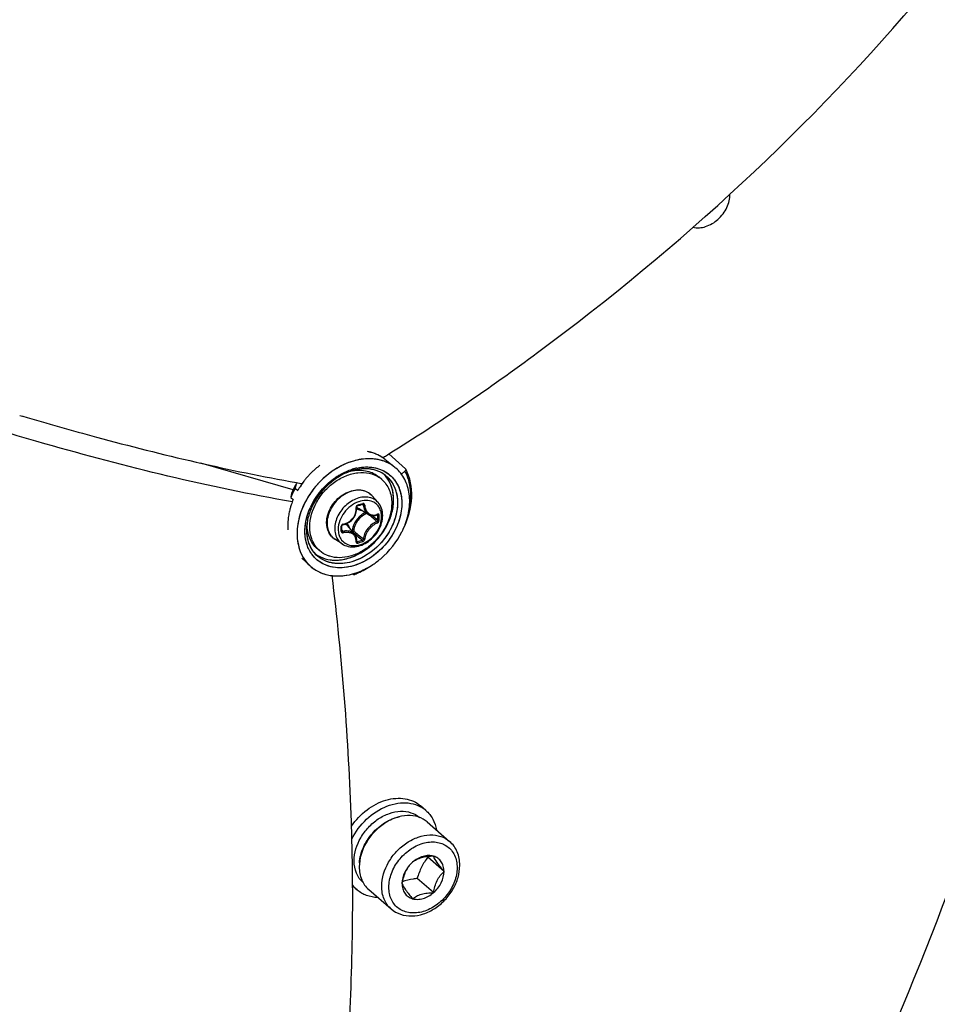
# Model space of a CAD drawing. Header units: millimetres. Extents: x 0 to 420, y 0 to 297.
# Tile 480 of 502: x 383 to 392, y 200 to 209. Entities that reach past the tile are written whole.
import ezdxf

# ---------------------------------------------------------------- set-up
doc = ezdxf.new("R2010")
doc.units = ezdxf.units.MM
doc.header["$LTSCALE"] = 23.1
doc.layers.get('0').update_dxf_attribs({"linetype": 'CONTINUOUS'})
doc.layers.add('02___PRT_ALL_AXES', color=7, linetype='CONTINUOUS')

msp = doc.modelspace()

# ---------------------------------------------------------------- linework, layer by layer
at = {"color": 7, "linetype": 'CONTINUOUS'}
for p, q in [((383.1256, 205.4038), (383.1536, 205.3956)), ((383.1256, 205.4038), (383.1538, 205.3955)), ((386.6243, 205.0287), (386.6361, 205.0362)), ((386.6243, 205.0287), (386.6361, 205.0362)), ((386.7943, 204.8955), (386.6361, 205.0362)), ((385.7259, 204.6958), (384.848, 204.9492)), ((386.5779, 204.9999), (386.5858, 205.0048)), ((386.578, 204.9998), (386.5859, 205.0047)), ((386.5977, 204.9857), (386.693, 204.9096)), ((386.2876, 204.8905), (386.2883, 204.8907)), ((386.7553, 204.8445), (386.7892, 204.8739)), ((385.7568, 204.7544), (385.7559, 204.7524)), ((385.8109, 204.7538), (385.8117, 204.7548)), ((385.8113, 204.7536), (385.812, 204.7546)), ((386.1498, 204.8261), (386.1508, 204.8267)), ((386.1503, 204.8249), (386.1512, 204.8255)), ((386.5683, 204.795), (386.5433, 204.8167)), ((385.7127, 204.6649), (385.713, 204.6659)), ((385.7127, 204.6649), (385.713, 204.6658)), ((385.7127, 204.6649), (385.713, 204.6658)), ((385.7458, 204.7101), (385.7694, 204.6891)), ((385.7559, 204.7524), (385.7526, 204.7385)), ((385.7694, 204.6891), (385.7699, 204.6901)), ((385.7694, 204.6891), (385.77, 204.6901)), ((385.7025, 204.6226), (385.7261, 204.6016)), ((386.5332, 204.5751), (386.4778, 204.6376)), ((386.3229, 204.4695), (386.3265, 204.4821)), ((386.3265, 204.4821), (386.3289, 204.4949)), ((386.3289, 204.4949), (386.3301, 204.5078)), ((386.3293, 204.5326), (386.3296, 204.5341)), ((386.3293, 204.5312), (386.3293, 204.5326)), ((386.3301, 204.5207), (386.3293, 204.5312)), ((386.3296, 204.5341), (386.33, 204.5357)), ((386.33, 204.5357), (386.3307, 204.5372)), ((386.3301, 204.5078), (386.3301, 204.5207)), ((386.3307, 204.5372), (386.3315, 204.5387)), ((386.3315, 204.5387), (386.3325, 204.54)), ((386.3325, 204.54), (386.3337, 204.5412)), ((386.3337, 204.5412), (386.3349, 204.5422)), ((386.3349, 204.5422), (386.3362, 204.543)), ((386.3362, 204.543), (386.3375, 204.5436)), ((386.3375, 204.5436), (386.3381, 204.5438)), ((386.3381, 204.5438), (386.3529, 204.5479)), ((386.4392, 204.4613), (386.3464, 204.5188)), ((386.3529, 204.5479), (386.3618, 204.5504)), ((386.3618, 204.5504), (386.3706, 204.553)), ((386.3706, 204.553), (386.3854, 204.5574)), ((386.3823, 204.5565), (386.3934, 204.5505)), ((386.3854, 204.5574), (386.386, 204.5576)), ((386.386, 204.5576), (386.3871, 204.5577)), ((386.3871, 204.5577), (386.388, 204.5576)), ((386.388, 204.5576), (386.3888, 204.5574)), ((386.3888, 204.5574), (386.3891, 204.5573)), ((386.2353, 204.3743), (386.2473, 204.38)), ((386.2473, 204.38), (386.2588, 204.3868)), ((386.2588, 204.3868), (386.2697, 204.3945)), ((386.2697, 204.3945), (386.2799, 204.4032)), ((386.2799, 204.4032), (386.2894, 204.4126)), ((386.2894, 204.4126), (386.298, 204.4229)), ((386.298, 204.4229), (386.3058, 204.4338)), ((386.3058, 204.4338), (386.3125, 204.4452)), ((386.3125, 204.4452), (386.3183, 204.4572)), ((386.3183, 204.4572), (386.3229, 204.4695)), ((386.4391, 204.4613), (386.4429, 204.4591)), ((386.4429, 204.4591), (386.4513, 204.4551)), ((386.4513, 204.4551), (386.4601, 204.452)), ((386.4601, 204.452), (386.4693, 204.45)), ((386.4693, 204.45), (386.4789, 204.4489)), ((386.4789, 204.4489), (386.4886, 204.4489)), ((386.4795, 204.4489), (386.4819, 204.4469)), ((386.4886, 204.4489), (386.4985, 204.45)), ((386.4985, 204.45), (386.5085, 204.4521)), ((386.5085, 204.4521), (386.5185, 204.4552)), ((386.5185, 204.4552), (386.526, 204.4582)), ((386.5231, 204.457), (386.5301, 204.4533)), ((386.5269, 204.4589), (386.526, 204.4582)), ((386.526, 204.4582), (386.5273, 204.4586)), ((386.5273, 204.4586), (386.5278, 204.4587)), ((386.1898, 204.3537), (386.19, 204.355)), ((386.1898, 204.3529), (386.1898, 204.3537)), ((386.1899, 204.3342), (386.1898, 204.3529)), ((386.1898, 204.3056), (386.1899, 204.3291)), ((386.1898, 204.3125), (386.1991, 204.3001)), ((386.1898, 204.3052), (386.1898, 204.3056)), ((386.1899, 204.3044), (386.1898, 204.3052)), ((386.1899, 204.3291), (386.1899, 204.3342)), ((386.1901, 204.3037), (386.1899, 204.3044)), ((386.19, 204.355), (386.1905, 204.3564)), ((386.1904, 204.3032), (386.1901, 204.3037)), ((386.1905, 204.3564), (386.1912, 204.3578)), ((386.1912, 204.3578), (386.1921, 204.3591)), ((386.1921, 204.3591), (386.1932, 204.3604)), ((386.1932, 204.3604), (386.1945, 204.3615)), ((386.1945, 204.3615), (386.1958, 204.3624)), ((386.1958, 204.3624), (386.1972, 204.3632)), ((386.1972, 204.3632), (386.1987, 204.3638)), ((386.1987, 204.3638), (386.2001, 204.3642)), ((386.2001, 204.3642), (386.2006, 204.3643)), ((386.2006, 204.3643), (386.2102, 204.3661)), ((386.2102, 204.3661), (386.2229, 204.3697)), ((386.2229, 204.3697), (386.2353, 204.3743)), ((386.3114, 204.2725), (386.2414, 204.3558)), ((386.2884, 204.3052), (386.2848, 204.3042)), ((386.298, 204.2884), (386.3314, 204.2601)), ((386.1918, 204.1808), (386.122, 204.2267)), ((386.3161, 204.2662), (386.3114, 204.2724)), ((386.3209, 204.2583), (386.3161, 204.2662)), ((386.3247, 204.2499), (386.3209, 204.2583)), ((386.3275, 204.2411), (386.3247, 204.2499)), ((386.3294, 204.2318), (386.3275, 204.2411)), ((386.3292, 204.2042), (386.3301, 204.2034)), ((386.3292, 204.2042), (386.3293, 204.2042)), ((386.3293, 204.2051), (386.33, 204.2123)), ((386.3293, 204.2045), (386.3293, 204.2051)), ((386.3293, 204.2042), (386.3293, 204.2045)), ((386.3293, 204.2042), (386.3293, 204.2041)), ((386.3293, 204.2041), (386.3293, 204.2042)), ((386.3302, 204.2222), (386.3294, 204.2318)), ((386.3299, 204.2113), (386.3359, 204.2031)), ((386.3299, 204.2113), (386.3327, 204.2076)), ((386.33, 204.2123), (386.3302, 204.2222)), ((386.3301, 204.2034), (386.331, 204.2029)), ((385.9791, 204.1147), (385.9541, 204.1363)), ((385.8086, 204.0452), (385.8835, 203.9749)), ((386.4696, 203.9749), (386.4724, 203.9767)), ((386.4696, 203.9749), (386.4724, 203.9767)), ((386.29, 203.8954), (386.2966, 203.8898)), ((386.2987, 203.8979), (386.2998, 203.8981)), ((386.2987, 203.8976), (386.2998, 203.8979)), ((386.3037, 203.8889), (386.3024, 203.8881)), ((386.9882, 201.6454), (386.9382, 201.6887)), ((387.0008, 201.5353), (387.2141, 201.3506)), ((387.1609, 201.0654), (387.0059, 201.1996)), ((386.3335, 200.8895), (386.2911, 200.9263)), ((387.0609, 200.8633), (386.9059, 200.9976)), ((386.4444, 200.8927), (386.6576, 200.708))]:
    msp.add_line(p, q, dxfattribs=at)
for centre, radius, start, end in [((386.3613, 204.6652), 0.4005, 73.65404, 79.71494), ((386.3674, 204.6862), 0.3786, 67.36395, 73.6521), ((386.3741, 204.7024), 0.3611, 60.85317, 67.34836), ((386.3793, 204.7119), 0.3503, 54.2142, 60.84189), ((386.3816, 204.7153), 0.3461, 51.36713, 54.19768), ((374.5885, 224.2109), 22.6454, 301.99143, 302.10594), ((386.4734, 204.2821), 0.8132, 134.84869, 136.35979), ((386.471, 204.2846), 0.8098, 132.32515, 134.84893), ((386.4677, 204.2882), 0.8048, 131.05872, 132.32466), ((386.4581, 204.2994), 0.7901, 127.21991, 131.06862), ((386.4321, 204.3928), 0.505, 106.8867, 109.02169), ((386.4317, 204.3954), 0.5023, 107.31939, 109.07261), ((386.4271, 204.4101), 0.4869, 106.11326, 107.31667), ((386.3632, 204.4743), 0.4083, 100.97518, 101.44664), ((386.429, 204.4028), 0.4945, 106.06173, 106.88218), ((386.3623, 204.4788), 0.4037, 99.98721, 100.97616), ((386.4424, 204.3962), 0.518, 106.11336, 107.38578), ((386.4414, 204.3989), 0.5151, 103.41042, 107.28797), ((386.425, 204.4173), 0.4795, 105.11339, 106.11153), ((386.4273, 204.4091), 0.488, 105.11803, 106.06203), ((386.4378, 204.4123), 0.5012, 102.31871, 106.12349), ((386.4222, 204.4278), 0.4686, 102.17524, 105.12114), ((386.4255, 204.4154), 0.4814, 104.29817, 105.11776), ((386.4228, 204.4263), 0.4702, 102.20598, 104.30323), ((386.4369, 204.417), 0.4964, 102.35584, 103.39317), ((386.417, 204.4527), 0.4432, 97.00366, 102.19859), ((386.417, 204.4543), 0.4416, 97.02561, 102.2393), ((386.4132, 204.4825), 0.4132, 93.55162, 96.98518), ((386.4128, 204.4872), 0.4084, 93.52504, 96.99907), ((386.4113, 204.5129), 0.3827, 87.98349, 93.5437), ((386.4115, 204.5136), 0.382, 88.00307, 93.57524), ((386.4121, 204.5377), 0.3579, 84.14986, 87.9618), ((386.4122, 204.5391), 0.3565, 84.14774, 87.97472), ((386.4146, 204.5616), 0.3339, 77.96087, 84.16946), ((386.4187, 204.5817), 0.3133, 73.92367, 77.9326), ((386.4191, 204.5831), 0.3119, 73.90672, 77.93425), ((386.423, 204.5966), 0.2979, 66.58429, 73.91867), ((386.4233, 204.5974), 0.297, 66.57997, 73.9364), ((386.4274, 204.607), 0.2865, 62.93987, 66.55519), ((386.4276, 204.6075), 0.286, 62.92836, 66.54971), ((386.433, 204.6178), 0.2744, 51.44966, 62.96675), ((386.4332, 204.618), 0.2742, 51.45353, 62.98167), ((386.4761, 204.638), 0.3475, 49.43387, 51.39061), ((386.4761, 204.6381), 0.3474, 49.4293, 51.38417), ((386.7887, 204.8892), 0.00851, 28.56373, 48.41065), ((386.2902, 204.4351), 0.6217, 149.09967, 155.20959), ((388.5606, 220.6069), 16.0889, 259.97047, 260.16445), ((386.47, 204.2842), 0.8092, 144.52481, 146.16403), ((386.4723, 204.2825), 0.8121, 144.0632, 144.43583), ((386.4722, 204.2826), 0.812, 144.06334, 144.43584), ((386.4731, 204.2819), 0.8131, 142.38471, 144.06306), ((386.473, 204.282), 0.813, 142.38463, 144.06321), ((386.475, 204.2804), 0.8156, 140.22943, 142.38374), ((386.4768, 204.2789), 0.8179, 138.61797, 140.23014), ((386.4762, 204.2795), 0.817, 136.35992, 138.61857), ((386.4975, 204.2746), 0.652, 122.83807, 124.53993), ((386.4978, 204.2737), 0.6529, 122.20852, 124.48306), ((386.4019, 204.6028), 0.2542, 49.1138, 56.51182), ((386.3913, 204.6413), 0.2821, 45.66352, 46.1242), ((386.3905, 204.6405), 0.2832, 42.60205, 45.79799), ((386.3896, 204.6397), 0.2844, 41.99977, 42.60766), ((386.3897, 204.6397), 0.2844, 41.99938, 42.60345), ((396.9151, 201.951), 11.5265, 166.38196, 166.59805), ((386.2631, 204.4459), 0.5924, 156.12264, 158.20873), ((386.2655, 204.4464), 0.5945, 157.76332, 158.33907), ((386.2716, 204.4439), 0.6011, 155.71507, 157.76076), ((386.4066, 204.3285), 0.7631, 151.48132, 154.90182), ((386.2725, 204.4418), 0.6027, 155.07809, 156.1259), ((386.2768, 204.4416), 0.6068, 155.23242, 155.71755), ((386.2905, 204.4331), 0.6227, 149.15134, 155.05196), ((386.4176, 204.3226), 0.7756, 151.23878, 151.48994), ((386.4173, 204.3228), 0.7752, 151.35823, 151.48997), ((386.4211, 204.3207), 0.7795, 150.03054, 151.35717), ((386.4214, 204.3205), 0.7799, 150.03073, 151.23795), ((398.3527, 201.7046), 12.9603, 166.462, 166.59096), ((386.4535, 204.2947), 0.7897, 147.89268, 149.9534), ((386.4533, 204.2948), 0.7895, 147.89266, 149.95336), ((386.464, 204.2882), 0.802, 146.16334, 147.89429), ((386.4639, 204.2882), 0.8019, 146.16314, 147.89427), ((386.5222, 204.2387), 0.6952, 138.04167, 152.84659), ((386.5705, 204.1978), 0.8235, 138.07399, 138.89063), ((386.57, 204.1983), 0.8228, 137.53713, 138.16579), ((386.3866, 204.3379), 0.741, 154.90576, 157.4038), ((386.386, 204.3268), 0.7149, 157.38804, 161.50705), ((386.4816, 204.2661), 0.6358, 151.56353, 153.7075), ((386.4761, 204.2687), 0.6297, 151.52987, 153.67188), ((386.4288, 204.3519), 0.2433, 109.07117, 109.22931), ((386.3626, 204.5355), 0.1539, 50.53518, 52.38989), ((386.3627, 204.5357), 0.1537, 47.20358, 50.53486), ((386.3622, 204.5352), 0.1545, 41.53019, 47.1948), ((386.3016, 204.3504), 0.6271, 167.85265, 170.23304), ((386.321, 204.3462), 0.647, 165.78204, 167.85443), ((386.3435, 204.3404), 0.6702, 163.13116, 165.77749), ((386.3637, 204.3344), 0.6914, 161.51909, 163.13714), ((386.4827, 204.2598), 0.6504, 155.06091, 155.97877), ((386.4782, 204.2621), 0.6454, 154.36201, 155.97138), ((386.4877, 204.2575), 0.6559, 154.23778, 155.06108), ((386.4813, 204.2606), 0.6488, 153.67762, 154.36295), ((386.4913, 204.2558), 0.6599, 153.69011, 154.23809), ((386.4937, 204.2546), 0.6626, 153.25566, 153.69019), ((386.4842, 204.2592), 0.652, 153.18809, 153.67746), ((386.4954, 204.2537), 0.6645, 152.96083, 153.25573), ((386.4875, 204.2575), 0.6558, 152.91998, 153.18831), ((386.4658, 204.2738), 0.6183, 153.6767, 155.3413), ((386.473, 204.2704), 0.6262, 153.70832, 155.32848), ((386.3937, 204.5951), 0.0898, 224.14979, 225.13489), ((386.3939, 204.5954), 0.0901, 225.16768, 238.19258), ((385.808, 206.4833), 2.0045, 285.39308, 286.80749), ((386.4948, 204.2935), 0.202, 114.0645, 126.40526), ((386.2176, 204.3595), 0.5425, 177.87153, 179.77367), ((386.2368, 204.3588), 0.5618, 174.88937, 177.86568), ((386.2582, 204.3569), 0.5833, 172.67115, 174.89249), ((386.2798, 204.3541), 0.605, 170.23256, 172.66989), ((386.34, 204.3096), 0.4871, 171.31014, 173.56812), ((386.3484, 204.3083), 0.4956, 170.96627, 172.5115), ((386.2566, 204.3639), 0.3976, 177.21143, 179.98884), ((386.2672, 204.3635), 0.4083, 176.81075, 177.22195), ((386.5086, 204.2756), 0.2113, 135.09832, 148.10442), ((378.3422, 194.8872), 12.5417, 49.56104, 49.72441), ((379.0773, 195.7486), 11.4092, 49.26308, 49.56466), ((378.4988, 194.9506), 12.4061, 49.65654, 49.94798), ((386.4844, 204.5616), 0.1071, 290.31697, 292.26307), ((386.4832, 204.5646), 0.1103, 292.2624, 294.07545), ((385.0648, 204.4296), 1.4654, 0.00233, 0.92882), ((385.1135, 204.4296), 1.4168, 359.05537, 0.00295), ((385.0666, 204.4287), 1.4783, 0.0024, 0.92888), ((385.1157, 204.4287), 1.4292, 359.05547, 0.00301), ((386.1884, 204.3594), 0.5134, 179.74319, 184.87954), ((386.3384, 204.3096), 0.4855, 172.51311, 173.57059), ((384.0425, 204.3243), 2.1407, 0.00233, 0.64253), ((384.1225, 204.3243), 2.0607, 359.34524, 0.00194), ((386.1871, 204.3056), 0.00271, 351.60329, 359.32144), ((386.2059, 204.3485), 0.0216, 99.06376, 106.76369), ((386.1723, 204.2978), 0.0902, 40.02572, 53.88647), ((386.1571, 204.2975), 0.1114, 16.50857, 23.3442), ((393.9542, 213.3894), 11.8794, 229.89404, 230.16205), ((386.0735, 204.6403), 0.7688, 333.03735, 333.33657), ((386.0752, 204.6395), 0.767, 333.33655, 333.68263), ((386.0766, 204.6388), 0.7653, 333.33401, 333.67764), ((386.0826, 204.6358), 0.7587, 333.67556, 335.61099), ((386.0811, 204.6365), 0.7604, 333.68047, 335.47386), ((386.0903, 204.6323), 0.7502, 335.47519, 336.5901), ((386.0908, 204.6321), 0.7497, 335.61261, 336.5918), ((393.4443, 212.6817), 11.0235, 229.81565, 230.16603), ((385.9611, 205.5902), 1.4368, 285.12112, 287.07727), ((385.9618, 205.5883), 1.4495, 285.13021, 287.08635), ((393.0058, 212.2522), 10.3986, 230.16047, 230.51372), ((386.1456, 204.3069), 0.2543, 221.70798, 229.09647), ((386.1066, 204.3126), 0.2831, 232.71269, 236.28952), ((386.108, 204.3148), 0.2857, 236.28886, 238.55735), ((386.108, 204.3148), 0.2856, 236.28857, 238.56261), ((386.1357, 204.4616), 0.5872, 282.31726, 286.1187), ((386.1358, 204.4612), 0.5867, 282.3149, 286.12638), ((386.1314, 204.4771), 0.6032, 286.11084, 286.476), ((386.131, 204.4787), 0.6048, 286.21005, 286.47318), ((386.1303, 204.4809), 0.6072, 286.47321, 286.78892), ((389.7632, 203.3223), 3.4798, 217.46975, 217.58992), ((386.5204, 201.1049), 0.2852, 216.42838, 229.05218)]:
    msp.add_arc(centre, radius, start, end, dxfattribs=at)
for points, knots in [([(378.9757, 181.8709), (381.3571, 184.074), (385.6919, 188.9116), (389.8774, 195.8119), (392.3241, 201.6351), (394.0782, 207.3942), (394.6905, 211.8509), (394.7189, 214.7681)], [0, 0, 0, 0, 0.260218, 0.517594, 0.643305, 0.766, 1, 1, 1, 1]), ([(376.3864, 178.6276), (378.9724, 180.6185), (382.5671, 184.0162), (386.6173, 189.1506), (389.2512, 193.2623), (391.4281, 197.557), (393.6377, 203.3356), (394.5758, 207.869), (394.804, 210.8639)], [0, 0, 0, 0, 0.256713, 0.385748, 0.513858, 0.640132, 0.763745, 1, 1, 1, 1]), ([(395.384, 210.3616), (395.1558, 207.3667), (394.2177, 202.8333), (392.0081, 197.0548), (389.8312, 192.76), (387.1973, 188.6483), (383.1471, 183.5139), (379.5524, 180.1162), (376.9664, 178.1253)], [0, 0, 0, 0, 0.236255, 0.359868, 0.486142, 0.614252, 0.743287, 1, 1, 1, 1]), ([(386.6361, 205.0362), (387.1195, 205.3399), (388.9804, 206.6095), (390.6553, 208.1569), (391.7391, 209.4422)], [0, 0, 0, 0, 0.253488, 1, 1, 1, 1]), ([(385.7185, 204.5807), (384.9245, 204.7187), (383.1972, 205.1458), (381.5117, 205.7068), (380.6011, 206.0393)], [0, 0, 0, 0, 0.45396, 1, 1, 1, 1]), ([(383.1538, 205.3955), (383.3872, 205.3265), (384.2469, 205.0829), (385.1182, 204.8771), (385.7586, 204.7639)], [0, 0, 0, 0, 0.272308, 1, 1, 1, 1]), ([(386.5977, 204.9857), (386.5861, 204.995), (386.5364, 205.0298), (386.4777, 205.0511), (386.4328, 205.0592)], [0, 0, 0, 0, 0.245968, 1, 1, 1, 1]), ([(386.5909, 204.9665), (386.5419, 204.9842), (386.4309, 204.9999), (386.2611, 204.9655), (386.0966, 204.8805), (386.0009, 204.796), (385.9578, 204.748)], [0, 0, 0, 0, 0.221447, 0.463667, 0.725746, 1, 1, 1, 1]), ([(386.2986, 204.9688), (386.2677, 204.9599), (386.1422, 204.9126), (386.0317, 204.8288), (385.963, 204.7538)], [0, 0, 0, 0, 0.239966, 1, 1, 1, 1]), ([(386.5915, 204.9663), (386.5469, 204.9825), (386.4471, 204.9987), (386.348, 204.9831), (386.2986, 204.9688)], [0, 0, 0, 0, 0.479541, 1, 1, 1, 1]), ([(385.884, 204.3424), (385.884, 204.4229), (385.9224, 204.5479), (386.02, 204.6845), (386.1158, 204.7716), (386.2248, 204.8329), (386.3386, 204.8635), (386.4484, 204.86), (386.5143, 204.8333), (386.5421, 204.8148)], [0, 0, 0, 0, 0.254142, 0.391, 0.527564, 0.659013, 0.781772, 0.894694, 1, 1, 1, 1]), ([(386.2675, 204.8702), (386.2323, 204.8581), (386.0918, 204.7919), (385.9784, 204.672), (385.9225, 204.5689)], [0, 0, 0, 0, 0.241241, 1, 1, 1, 1]), ([(386.2675, 204.8702), (386.2323, 204.858), (386.0917, 204.7919), (385.9783, 204.672), (385.9225, 204.5689)], [0, 0, 0, 0, 0.241356, 1, 1, 1, 1]), ([(386.1439, 204.8224), (386.1554, 204.8297), (386.2009, 204.8571), (386.2499, 204.8787), (386.2876, 204.8905)], [0, 0, 0, 0, 0.256625, 1, 1, 1, 1]), ([(386.2923, 204.8764), (386.3376, 204.8843), (386.4076, 204.8844), (386.4916, 204.8543), (386.5274, 204.8304), (386.5433, 204.8167)], [0, 0, 0, 0, 0.519582, 0.762838, 1, 1, 1, 1]), ([(386.4367, 204.9125), (386.486, 204.9112), (386.5836, 204.8904), (386.7003, 204.7951), (386.7612, 204.6531), (386.7622, 204.4881), (386.7073, 204.3192), (386.5735, 204.1172), (386.4138, 204.0059), (386.2988, 203.9726)], [0, 0, 0, 0, 0.11213, 0.218838, 0.329891, 0.452186, 0.586314, 0.727642, 1, 1, 1, 1]), ([(386.3307, 204.9019), (386.3395, 204.9038), (386.3738, 204.9104), (386.4089, 204.9131), (386.4349, 204.9125)], [0, 0, 0, 0, 0.256535, 1, 1, 1, 1]), ([(386.3309, 204.902), (386.3398, 204.9039), (386.3746, 204.9105), (386.4103, 204.9131), (386.4367, 204.9125)], [0, 0, 0, 0, 0.256278, 1, 1, 1, 1]), ([(386.4349, 204.9125), (386.4519, 204.9121), (386.5166, 204.9068), (386.5802, 204.8831), (386.6198, 204.8561)], [0, 0, 0, 0, 0.261575, 1, 1, 1, 1]), ([(386.6198, 204.8561), (386.656, 204.8313), (386.7197, 204.7625), (386.7643, 204.6247), (386.7576, 204.4696), (386.7221, 204.3678), (386.6976, 204.3181)], [0, 0, 0, 0, 0.223214, 0.459267, 0.718396, 1, 1, 1, 1]), ([(386.7788, 204.3343), (386.8013, 204.3864), (386.8336, 204.4923), (386.8384, 204.6522), (386.7964, 204.7958), (386.7368, 204.8723), (386.7021, 204.902)], [0, 0, 0, 0, 0.279045, 0.537595, 0.775402, 1, 1, 1, 1]), ([(386.7788, 204.3343), (386.8013, 204.3864), (386.8336, 204.4923), (386.8384, 204.6523), (386.7964, 204.7958), (386.7368, 204.8723), (386.7021, 204.902)], [0, 0, 0, 0, 0.279052, 0.537726, 0.775552, 1, 1, 1, 1]), ([(386.7732, 204.3226), (386.8194, 204.4157), (386.8771, 204.6089), (386.84, 204.8125), (386.7962, 204.8932)], [0, 0, 0, 0, 0.530723, 1, 1, 1, 1]), ([(386.7962, 204.8932), (386.7985, 204.8889), (386.7957, 204.8802), (386.7908, 204.8753), (386.7892, 204.8739)], [0, 0, 0, 0, 0.696412, 1, 1, 1, 1]), ([(386.8252, 204.4857), (386.8416, 204.553), (386.855, 204.6871), (386.819, 204.8186), (386.7892, 204.8739)], [0, 0, 0, 0, 0.524669, 1, 1, 1, 1]), ([(386.2488, 204.0435), (386.3319, 204.0675), (386.4892, 204.1613), (386.6232, 204.3428), (386.6774, 204.5086), (386.6863, 204.6299), (386.6626, 204.7411), (386.6243, 204.8041), (386.601, 204.83)], [0, 0, 0, 0, 0.260989, 0.532289, 0.661973, 0.783062, 0.894976, 1, 1, 1, 1]), ([(386.604, 204.8324), (386.6324, 204.8097), (386.6819, 204.7509), (386.7197, 204.6387), (386.7207, 204.5123), (386.6738, 204.3354), (386.5382, 204.1386), (386.3724, 204.0367), (386.2841, 204.0113)], [0, 0, 0, 0, 0.104524, 0.214592, 0.333967, 0.462949, 0.735941, 1, 1, 1, 1]), ([(386.5683, 204.795), (386.5835, 204.7819), (386.6111, 204.7514), (386.6521, 204.6769), (386.6634, 204.6111), (386.6634, 204.5674)], [0, 0, 0, 0, 0.238021, 0.481682, 1, 1, 1, 1]), ([(386.6237, 204.3683), (386.6438, 204.4089), (386.6742, 204.4919), (386.6873, 204.6192), (386.6649, 204.7365), (386.6253, 204.8029), (386.601, 204.83)], [0, 0, 0, 0, 0.278014, 0.537515, 0.77657, 1, 1, 1, 1]), ([(386.604, 204.8324), (386.6351, 204.8075), (386.6886, 204.7414), (386.724, 204.6149), (386.7153, 204.4743), (386.6827, 204.3822), (386.6605, 204.3373)], [0, 0, 0, 0, 0.222971, 0.459982, 0.719377, 1, 1, 1, 1]), ([(385.957, 204.7471), (385.9111, 204.6958), (385.8334, 204.5838), (385.7661, 204.398), (385.7562, 204.2138), (385.7929, 204.1002), (385.821, 204.0529)], [0, 0, 0, 0, 0.275019, 0.538051, 0.78006, 1, 1, 1, 1]), ([(385.9501, 204.7392), (385.9386, 204.7261), (385.8948, 204.6725), (385.8577, 204.6134), (385.8348, 204.567)], [0, 0, 0, 0, 0.252116, 1, 1, 1, 1]), ([(386.4565, 204.6575), (386.4402, 204.67), (386.4008, 204.6891), (386.3334, 204.6945), (386.2627, 204.6781), (386.1945, 204.6419), (386.1342, 204.589), (386.0725, 204.5049), (386.048, 204.4272), (386.048, 204.3772)], [0, 0, 0, 0, 0.104897, 0.216899, 0.338904, 0.47012, 0.607003, 0.744549, 1, 1, 1, 1]), ([(386.0527, 204.4477), (386.0653, 204.4974), (386.1165, 204.591), (386.2017, 204.655), (386.2492, 204.6745)], [0, 0, 0, 0, 0.499995, 1, 1, 1, 1]), ([(386.2492, 204.6745), (386.2697, 204.683), (386.3117, 204.695), (386.3754, 204.6954), (386.4335, 204.6768), (386.465, 204.652), (386.4778, 204.6376)], [0, 0, 0, 0, 0.270574, 0.524505, 0.765155, 1, 1, 1, 1]), ([(385.8348, 204.567), (385.7929, 204.4824), (385.7412, 204.3073), (385.7791, 204.1233), (385.8213, 204.0525)], [0, 0, 0, 0, 0.534142, 1, 1, 1, 1]), ([(386.6634, 204.5674), (386.6634, 204.4947), (386.6321, 204.382), (386.5505, 204.2543), (386.4691, 204.169), (386.3746, 204.1029), (386.2728, 204.0604), (386.1704, 204.0445), (386.1039, 204.0533), (386.0737, 204.0626)], [0, 0, 0, 0, 0.248664, 0.382511, 0.517375, 0.649236, 0.774656, 0.891563, 1, 1, 1, 1]), ([(386.4637, 204.6193), (386.4461, 204.6247), (386.4073, 204.6296), (386.3478, 204.6203), (386.2886, 204.5954), (386.2151, 204.5439), (386.1452, 204.4554), (386.1208, 204.3674), (386.1208, 204.3252)], [0, 0, 0, 0, 0.108641, 0.225762, 0.35139, 0.483442, 0.751147, 1, 1, 1, 1]), ([(386.3487, 204.5817), (386.3218, 204.5723), (386.2698, 204.5432), (386.1893, 204.4618), (386.1546, 204.3753), (386.1546, 204.3195)], [0, 0, 0, 0, 0.249772, 0.51087, 1, 1, 1, 1]), ([(386.4826, 204.5812), (386.4629, 204.5898), (386.417, 204.5984), (386.3717, 204.5896), (386.3493, 204.5819)], [0, 0, 0, 0, 0.475901, 1, 1, 1, 1]), ([(386.5332, 204.5751), (386.5241, 204.5853), (386.5027, 204.6036), (386.4771, 204.6152), (386.4637, 204.6193)], [0, 0, 0, 0, 0.49562, 1, 1, 1, 1]), ([(386.5676, 204.4387), (386.5676, 204.4544), (386.5641, 204.4848), (386.5473, 204.5265), (386.5197, 204.5602), (386.4954, 204.5755), (386.4826, 204.5812)], [0, 0, 0, 0, 0.267263, 0.518158, 0.759229, 1, 1, 1, 1]), ([(386.5775, 204.4499), (386.5775, 204.4729), (386.5707, 204.5184), (386.5477, 204.5586), (386.5332, 204.5751)], [0, 0, 0, 0, 0.512429, 1, 1, 1, 1]), ([(385.9269, 204.054), (385.9016, 204.0814), (385.8597, 204.1483), (385.8233, 204.312), (385.8528, 204.4441), (385.8887, 204.5249)], [0, 0, 0, 0, 0.225416, 0.465486, 1, 1, 1, 1]), ([(386.2988, 203.9726), (386.2266, 203.9518), (386.1097, 203.9443), (385.9765, 204.0039), (385.9004, 204.0768), (385.8518, 204.1732), (385.8263, 204.3275), (385.8551, 204.4494), (385.8886, 204.5246)], [0, 0, 0, 0, 0.252012, 0.367712, 0.481437, 0.598714, 0.723798, 1, 1, 1, 1]), ([(385.9039, 204.5318), (385.8984, 204.5196), (385.8782, 204.4718), (385.8644, 204.4213), (385.8585, 204.3831)], [0, 0, 0, 0, 0.257054, 1, 1, 1, 1]), ([(386.2025, 204.3698), (386.2202, 204.3726), (386.2553, 204.3857), (386.297, 204.4229), (386.3226, 204.4722), (386.326, 204.509), (386.324, 204.5264)], [0, 0, 0, 0, 0.24849, 0.504031, 0.757203, 1, 1, 1, 1]), ([(386.3401, 204.5507), (386.3352, 204.5493), (386.3263, 204.5424), (386.3234, 204.5315), (386.324, 204.5264)], [0, 0, 0, 0, 0.497141, 1, 1, 1, 1]), ([(386.324, 204.5263), (386.3254, 204.5268), (386.3275, 204.5275), (386.3294, 204.5296), (386.3293, 204.5305)], [0, 0, 0, 0, 0.63264, 1, 1, 1, 1]), ([(386.33, 204.5188), (386.3333, 204.5164), (386.3473, 204.5074), (386.3636, 204.5022), (386.376, 204.5004)], [0, 0, 0, 0, 0.245283, 1, 1, 1, 1]), ([(386.3401, 204.5507), (386.3402, 204.5498), (386.3403, 204.5475), (386.3396, 204.5442), (386.3381, 204.5438)], [0, 0, 0, 0, 0.348, 1, 1, 1, 1]), ([(386.3877, 204.5644), (386.3877, 204.5635), (386.3879, 204.5612), (386.387, 204.5579), (386.3854, 204.5574)], [0, 0, 0, 0, 0.339767, 1, 1, 1, 1]), ([(386.4068, 204.5503), (386.4065, 204.5548), (386.4033, 204.562), (386.3945, 204.5655), (386.3899, 204.565), (386.3877, 204.5644)], [0, 0, 0, 0, 0.502703, 0.74499, 1, 1, 1, 1]), ([(386.3934, 204.5505), (386.3933, 204.5512), (386.3928, 204.5539), (386.3909, 204.5563), (386.3891, 204.5573)], [0, 0, 0, 0, 0.264576, 1, 1, 1, 1]), ([(386.3934, 204.5505), (386.3944, 204.5322), (386.4019, 204.4976), (386.4254, 204.4699), (386.4391, 204.4613)], [0, 0, 0, 0, 0.531229, 1, 1, 1, 1]), ([(386.4068, 204.5502), (386.4045, 204.5496), (386.3999, 204.5492), (386.3953, 204.5496), (386.3934, 204.5505)], [0, 0, 0, 0, 0.5364, 1, 1, 1, 1]), ([(386.4068, 204.5503), (386.4075, 204.5379), (386.4119, 204.5141), (386.4282, 204.4832), (386.4533, 204.4618), (386.4741, 204.4561), (386.4843, 204.4554)], [0, 0, 0, 0, 0.279104, 0.533854, 0.769255, 1, 1, 1, 1]), ([(386.0444, 204.3829), (386.0444, 204.3882), (386.0451, 204.41), (386.0487, 204.4317), (386.0527, 204.4477)], [0, 0, 0, 0, 0.244438, 1, 1, 1, 1]), ([(386.122, 204.2267), (386.1098, 204.2347), (386.0874, 204.2543), (386.0538, 204.305), (386.0444, 204.352), (386.0444, 204.3829)], [0, 0, 0, 0, 0.241984, 0.486768, 1, 1, 1, 1]), ([(386.1786, 204.2299), (386.189, 204.2132), (386.218, 204.1834), (386.278, 204.1619), (386.3457, 204.165), (386.4139, 204.1909), (386.4761, 204.2364), (386.5409, 204.3141), (386.5676, 204.3899), (386.5676, 204.4387)], [0, 0, 0, 0, 0.105488, 0.213714, 0.331476, 0.460622, 0.598286, 0.738716, 1, 1, 1, 1]), ([(386.1918, 204.1808), (386.2089, 204.1696), (386.2487, 204.1533), (386.3143, 204.1506), (386.381, 204.1679), (386.4441, 204.2028), (386.4993, 204.2525), (386.5556, 204.331), (386.5775, 204.4032), (386.5775, 204.4499)], [0, 0, 0, 0, 0.11076, 0.226584, 0.349536, 0.479279, 0.613227, 0.747471, 1, 1, 1, 1]), ([(386.3292, 204.3872), (386.3251, 204.3806), (386.3109, 204.3547), (386.3026, 204.3252), (386.3015, 204.3034)], [0, 0, 0, 0, 0.261592, 1, 1, 1, 1]), ([(386.3749, 204.4561), (386.367, 204.4502), (386.337, 204.4249), (386.3138, 204.3915), (386.3024, 204.3644)], [0, 0, 0, 0, 0.251119, 1, 1, 1, 1]), ([(386.4264, 204.4693), (386.4203, 204.467), (386.3955, 204.4558), (386.3734, 204.4392), (386.3589, 204.4247)], [0, 0, 0, 0, 0.242416, 1, 1, 1, 1]), ([(386.5228, 204.3935), (386.5061, 204.3874), (386.4735, 204.3681), (386.4333, 204.3275), (386.4043, 204.2793), (386.3945, 204.2437), (386.3934, 204.2268)], [0, 0, 0, 0, 0.24174, 0.507568, 0.769195, 1, 1, 1, 1]), ([(386.5282, 204.381), (386.5126, 204.3751), (386.4822, 204.3568), (386.4446, 204.3187), (386.4174, 204.2736), (386.4079, 204.2403), (386.4068, 204.2245)], [0, 0, 0, 0, 0.241461, 0.507728, 0.769702, 1, 1, 1, 1]), ([(386.4843, 204.4554), (386.4874, 204.4552), (386.5, 204.4551), (386.5127, 204.4578), (386.5216, 204.4612)], [0, 0, 0, 0, 0.242499, 1, 1, 1, 1]), ([(386.5228, 204.3935), (386.5239, 204.394), (386.528, 204.397), (386.5303, 204.4024), (386.5301, 204.4062)], [0, 0, 0, 0, 0.233629, 1, 1, 1, 1]), ([(386.5282, 204.381), (386.5284, 204.3846), (386.5268, 204.3894), (386.5237, 204.3929), (386.5228, 204.3935)], [0, 0, 0, 0, 0.766459, 1, 1, 1, 1]), ([(386.5282, 204.4639), (386.5283, 204.4633), (386.5282, 204.4616), (386.5277, 204.4597), (386.5269, 204.4589)], [0, 0, 0, 0, 0.296838, 1, 1, 1, 1]), ([(386.5301, 204.4533), (386.5301, 204.4539), (386.5301, 204.4559), (386.529, 204.458), (386.5277, 204.4587)], [0, 0, 0, 0, 0.295427, 1, 1, 1, 1]), ([(386.5447, 204.4527), (386.5446, 204.4567), (386.5422, 204.4634), (386.5341, 204.4657), (386.5301, 204.4647), (386.5282, 204.4639)], [0, 0, 0, 0, 0.500392, 0.734456, 1, 1, 1, 1]), ([(386.5282, 204.381), (386.5304, 204.3819), (386.539, 204.3873), (386.5446, 204.3975), (386.5447, 204.4051)], [0, 0, 0, 0, 0.2401, 1, 1, 1, 1]), ([(386.5447, 204.4527), (386.5423, 204.4517), (386.5372, 204.4511), (386.5321, 204.452), (386.5301, 204.4533)], [0, 0, 0, 0, 0.520163, 1, 1, 1, 1]), ([(386.5447, 204.4051), (386.5423, 204.4041), (386.5372, 204.4036), (386.5321, 204.4048), (386.5301, 204.4062)], [0, 0, 0, 0, 0.516682, 1, 1, 1, 1]), ([(385.856, 204.364), (385.8498, 204.3091), (385.8556, 204.2017), (385.9115, 204.1075), (385.9472, 204.074)], [0, 0, 0, 0, 0.52998, 1, 1, 1, 1]), ([(385.856, 204.3641), (385.851, 204.3196), (385.8531, 204.2328), (385.8862, 204.1515), (385.9092, 204.1183)], [0, 0, 0, 0, 0.525745, 1, 1, 1, 1]), ([(385.9541, 204.1363), (385.9389, 204.1495), (385.9112, 204.18), (385.8702, 204.2545), (385.859, 204.3202), (385.859, 204.364)], [0, 0, 0, 0, 0.238021, 0.481682, 1, 1, 1, 1]), ([(385.9557, 204.1377), (385.9322, 204.1641), (385.8947, 204.2299), (385.884, 204.3042), (385.884, 204.3424)], [0, 0, 0, 0, 0.481107, 1, 1, 1, 1]), ([(386.048, 204.3772), (386.048, 204.3472), (386.0569, 204.3018), (386.0891, 204.253), (386.1104, 204.2343), (386.122, 204.2267)], [0, 0, 0, 0, 0.517982, 0.760912, 1, 1, 1, 1]), ([(386.078, 204.0293), (386.1825, 204.0146), (386.3567, 204.0682), (386.528, 204.2146), (386.5972, 204.3146), (386.6237, 204.3683)], [0, 0, 0, 0, 0.468934, 0.733843, 1, 1, 1, 1]), ([(386.6605, 204.3373), (386.6324, 204.2804), (386.5588, 204.1751), (386.4128, 204.0572), (386.2479, 203.9915), (386.1324, 203.9907), (386.081, 204.003)], [0, 0, 0, 0, 0.26667, 0.531069, 0.77803, 1, 1, 1, 1]), ([(386.6976, 204.3181), (386.6679, 204.2581), (386.5903, 204.1469), (386.4364, 204.0221), (386.2624, 203.9522), (386.1404, 203.9507), (386.0859, 203.9633)], [0, 0, 0, 0, 0.266466, 0.530776, 0.777819, 1, 1, 1, 1]), ([(386.1208, 204.3252), (386.1208, 204.3179), (386.1221, 204.29), (386.1292, 204.2623), (386.1379, 204.2436)], [0, 0, 0, 0, 0.261199, 1, 1, 1, 1]), ([(386.1546, 204.3195), (386.1546, 204.3034), (386.1583, 204.272), (386.1706, 204.2428), (386.1786, 204.2299)], [0, 0, 0, 0, 0.516185, 1, 1, 1, 1]), ([(386.1997, 204.3692), (386.1951, 204.3678), (386.1868, 204.3622), (386.183, 204.3528), (386.1831, 204.3483)], [0, 0, 0, 0, 0.515676, 1, 1, 1, 1]), ([(386.1831, 204.3483), (386.184, 204.3485), (386.1866, 204.3491), (386.1898, 204.3511), (386.1898, 204.3529)], [0, 0, 0, 0, 0.335626, 1, 1, 1, 1]), ([(386.1831, 204.3008), (386.184, 204.3009), (386.1865, 204.3015), (386.1895, 204.3034), (386.1897, 204.3052)], [0, 0, 0, 0, 0.321323, 1, 1, 1, 1]), ([(386.1831, 204.3008), (386.1831, 204.2986), (386.184, 204.2941), (386.1901, 204.2869), (386.198, 204.286), (386.2025, 204.287)], [0, 0, 0, 0, 0.245151, 0.483798, 1, 1, 1, 1]), ([(386.1904, 204.3032), (386.1914, 204.302), (386.1941, 204.3), (386.1975, 204.2998), (386.1991, 204.3001)], [0, 0, 0, 0, 0.481798, 1, 1, 1, 1]), ([(386.3114, 204.2725), (386.3056, 204.2793), (386.2909, 204.2915), (386.2634, 204.3021), (386.2319, 204.3053), (386.2101, 204.3025), (386.1991, 204.3001)], [0, 0, 0, 0, 0.222882, 0.461558, 0.720944, 1, 1, 1, 1]), ([(386.2025, 204.287), (386.2025, 204.2894), (386.2017, 204.2939), (386.2003, 204.2983), (386.1991, 204.3001)], [0, 0, 0, 0, 0.526671, 1, 1, 1, 1]), ([(386.2025, 204.3698), (386.2025, 204.3685), (386.2025, 204.3666), (386.2013, 204.3644), (386.2006, 204.3643)], [0, 0, 0, 0, 0.650306, 1, 1, 1, 1]), ([(386.3148, 204.2515), (386.31, 204.2594), (386.2968, 204.274), (386.2693, 204.2873), (386.2368, 204.292), (386.214, 204.2895), (386.2025, 204.287)], [0, 0, 0, 0, 0.221381, 0.457911, 0.717649, 1, 1, 1, 1]), ([(386.2594, 204.3416), (386.258, 204.3448), (386.252, 204.357), (386.2436, 204.3679), (386.2363, 204.3748)], [0, 0, 0, 0, 0.255247, 1, 1, 1, 1]), ([(386.3024, 204.3644), (386.3004, 204.3596), (386.2933, 204.3405), (386.2891, 204.3203), (386.2884, 204.3052)], [0, 0, 0, 0, 0.258896, 1, 1, 1, 1]), ([(386.2884, 204.3053), (386.2907, 204.3058), (386.2952, 204.3059), (386.2997, 204.3046), (386.3015, 204.3034)], [0, 0, 0, 0, 0.526419, 1, 1, 1, 1]), ([(386.2884, 204.3053), (386.2884, 204.3047), (386.2885, 204.3023), (386.2891, 204.3), (386.2897, 204.2983)], [0, 0, 0, 0, 0.234277, 1, 1, 1, 1]), ([(386.2939, 204.2932), (386.2969, 204.2947), (386.3001, 204.2982), (386.3014, 204.3024), (386.3015, 204.3034)], [0, 0, 0, 0, 0.762591, 1, 1, 1, 1]), ([(386.4724, 203.9767), (386.5027, 203.9958), (386.619, 204.0813), (386.7119, 204.1985), (386.7606, 204.2953)], [0, 0, 0, 0, 0.248589, 1, 1, 1, 1]), ([(386.1379, 204.2436), (386.1439, 204.2309), (386.159, 204.2071), (386.1802, 204.1884), (386.1918, 204.1808)], [0, 0, 0, 0, 0.504391, 1, 1, 1, 1]), ([(386.324, 204.2006), (386.3252, 204.2095), (386.3252, 204.2273), (386.3191, 204.2442), (386.3148, 204.2515)], [0, 0, 0, 0, 0.513521, 1, 1, 1, 1]), ([(386.324, 204.2006), (386.3237, 204.1987), (386.3239, 204.1947), (386.329, 204.188), (386.3361, 204.188), (386.3401, 204.1891)], [0, 0, 0, 0, 0.250198, 0.477776, 1, 1, 1, 1]), ([(386.324, 204.2006), (386.3247, 204.2008), (386.3269, 204.2015), (386.3291, 204.2034), (386.3293, 204.2051)], [0, 0, 0, 0, 0.303916, 1, 1, 1, 1]), ([(386.331, 204.2029), (386.3314, 204.2028), (386.333, 204.2024), (386.3347, 204.2027), (386.3359, 204.2031)], [0, 0, 0, 0, 0.220787, 1, 1, 1, 1]), ([(386.3401, 204.1891), (386.3404, 204.1916), (386.3396, 204.1966), (386.3376, 204.2013), (386.3359, 204.2031)], [0, 0, 0, 0, 0.510568, 1, 1, 1, 1]), ([(386.3831, 204.2167), (386.3843, 204.217), (386.3889, 204.2189), (386.393, 204.2232), (386.3934, 204.2268)], [0, 0, 0, 0, 0.265099, 1, 1, 1, 1]), ([(386.3877, 204.2028), (386.388, 204.2053), (386.3871, 204.2104), (386.3848, 204.215), (386.3831, 204.2167)], [0, 0, 0, 0, 0.50766, 1, 1, 1, 1]), ([(386.3877, 204.2028), (386.3901, 204.2035), (386.3989, 204.2079), (386.4062, 204.2172), (386.4068, 204.2245)], [0, 0, 0, 0, 0.257299, 1, 1, 1, 1]), ([(386.4068, 204.2245), (386.4034, 204.2234), (386.3982, 204.2236), (386.3942, 204.2261), (386.3934, 204.2268)], [0, 0, 0, 0, 0.768189, 1, 1, 1, 1]), ([(386.0737, 204.0626), (386.0649, 204.0654), (386.0309, 204.0777), (385.9994, 204.0971), (385.9791, 204.1147)], [0, 0, 0, 0, 0.254749, 1, 1, 1, 1]), ([(386.0859, 203.9633), (386.0705, 203.9669), (386.0116, 203.9848), (385.958, 204.0205), (385.9269, 204.054)], [0, 0, 0, 0, 0.257232, 1, 1, 1, 1]), ([(386.081, 204.003), (386.0683, 204.006), (386.0197, 204.0208), (385.9748, 204.0481), (385.9472, 204.074)], [0, 0, 0, 0, 0.256609, 1, 1, 1, 1]), ([(386.2841, 204.0113), (386.2243, 203.994), (386.1017, 203.9817), (385.9881, 204.0357), (385.9472, 204.074)], [0, 0, 0, 0, 0.526815, 1, 1, 1, 1]), ([(385.959, 204.0711), (385.9678, 204.0657), (386.005, 204.0456), (386.0464, 204.0337), (386.078, 204.0293)], [0, 0, 0, 0, 0.245087, 1, 1, 1, 1]), ([(386.078, 204.0293), (386.0916, 204.0274), (386.1489, 204.0228), (386.2069, 204.0314), (386.2488, 204.0435)], [0, 0, 0, 0, 0.239792, 1, 1, 1, 1]), ([(385.8835, 203.9749), (385.9117, 203.9485), (385.9788, 203.904), (386.0564, 203.8836), (386.0963, 203.8789)], [0, 0, 0, 0, 0.490169, 1, 1, 1, 1]), ([(385.8835, 203.9749), (385.9298, 203.9315), (386.055, 203.8679), (386.1929, 203.8732), (386.2609, 203.888)], [0, 0, 0, 0, 0.476476, 1, 1, 1, 1]), ([(386.3024, 203.8881), (386.3168, 203.8935), (386.375, 203.9173), (386.4302, 203.9484), (386.4696, 203.975)], [0, 0, 0, 0, 0.244932, 1, 1, 1, 1]), ([(386.3025, 203.8987), (386.3168, 203.9029), (386.3749, 203.9225), (386.4302, 203.9503), (386.4696, 203.9749)], [0, 0, 0, 0, 0.243446, 1, 1, 1, 1]), ([(386.0963, 203.8789), (386.1096, 203.8773), (386.1646, 203.8733), (386.2201, 203.8791), (386.2609, 203.888)], [0, 0, 0, 0, 0.241974, 1, 1, 1, 1]), ([(386.2922, 200.7889), (386.2922, 201.0379), (386.2747, 202.0704), (386.1913, 203.1013), (386.0971, 203.8791)], [0, 0, 0, 0, 0.241202, 1, 1, 1, 1]), ([(388.5482, 186.6809), (389.4296, 187.8787), (392.6717, 192.7021), (395.0907, 198.0951), (396.2564, 202.2588)], [0, 0, 0, 0, 0.255917, 1, 1, 1, 1]), ([(386.281, 201.4961), (386.3212, 201.5549), (386.4184, 201.6576), (386.5722, 201.7392), (386.6993, 201.7636), (386.7889, 201.7606), (386.8708, 201.7364), (386.9178, 201.7064), (386.9382, 201.6887)], [0, 0, 0, 0, 0.27957, 0.545273, 0.668552, 0.784385, 0.893986, 1, 1, 1, 1]), ([(386.2838, 201.3716), (386.3183, 201.4424), (386.4131, 201.5703), (386.5766, 201.6782), (386.718, 201.7174), (386.8193, 201.7207), (386.9123, 201.6978), (386.9655, 201.6651), (386.9882, 201.6454)], [0, 0, 0, 0, 0.275876, 0.544175, 0.669034, 0.785643, 0.89498, 1, 1, 1, 1]), ([(386.3058, 201.165), (386.3058, 201.2414), (386.3438, 201.36), (386.4389, 201.4873), (386.5318, 201.5668), (386.6364, 201.62), (386.7441, 201.6423), (386.8461, 201.6305), (386.9044, 201.5987), (386.9281, 201.5784)], [0, 0, 0, 0, 0.256356, 0.394367, 0.531444, 0.662461, 0.783913, 0.895292, 1, 1, 1, 1]), ([(387.0008, 201.5353), (386.9763, 201.5565), (386.916, 201.5899), (386.8102, 201.6026), (386.6983, 201.5798), (386.5897, 201.5248), (386.4931, 201.4424), (386.3941, 201.3103), (386.3546, 201.1871), (386.3546, 201.1077)], [0, 0, 0, 0, 0.10469, 0.215989, 0.337368, 0.468357, 0.605457, 0.743527, 1, 1, 1, 1]), ([(386.3567, 201.147), (386.3601, 201.1969), (386.3878, 201.299), (386.4741, 201.4323), (386.5945, 201.5357), (386.6919, 201.5766), (386.7408, 201.5866)], [0, 0, 0, 0, 0.242198, 0.500473, 0.758486, 1, 1, 1, 1]), ([(386.9882, 201.6454), (387.0145, 201.6226), (387.06, 201.5651), (387.0823, 201.4956), (387.0884, 201.4595)], [0, 0, 0, 0, 0.486901, 1, 1, 1, 1]), ([(386.5678, 200.9231), (386.5678, 201.0024), (386.6073, 201.1256), (386.7063, 201.2577), (386.803, 201.3401), (386.9116, 201.3952), (387.0235, 201.4179), (387.1293, 201.4052), (387.1896, 201.3718), (387.2141, 201.3506)], [0, 0, 0, 0, 0.256473, 0.394543, 0.531643, 0.662632, 0.784011, 0.89531, 1, 1, 1, 1]), ([(386.6361, 200.9139), (386.6361, 200.9585), (386.6552, 201.0514), (386.7261, 201.1757), (386.8304, 201.2762), (386.9539, 201.3387), (387.0635, 201.351), (387.1415, 201.3322), (387.1918, 201.3057), (387.233, 201.2673), (387.2743, 201.2015), (387.2856, 201.1413), (387.2856, 201.1014)], [0, 0, 0, 0, 0.129668, 0.269359, 0.410763, 0.544839, 0.665836, 0.721902, 0.775957, 0.829435, 0.883905, 1, 1, 1, 1]), ([(387.3106, 201.1231), (387.3106, 201.1663), (387.2991, 201.2317), (387.2578, 201.3062), (387.2296, 201.3371), (387.2141, 201.3506)], [0, 0, 0, 0, 0.511244, 0.757317, 1, 1, 1, 1]), ([(387.0609, 201.2097), (387.0453, 201.2142), (387.0112, 201.2181), (386.959, 201.2094), (386.9073, 201.1872), (386.8757, 201.1649), (386.8609, 201.152)], [0, 0, 0, 0, 0.224948, 0.467386, 0.727185, 1, 1, 1, 1]), ([(387.0609, 201.2097), (387.041, 201.2091), (387.0021, 201.2067), (386.947, 201.1965), (386.8994, 201.178), (386.8726, 201.1609), (386.8609, 201.152)], [0, 0, 0, 0, 0.28232, 0.551495, 0.791281, 1, 1, 1, 1]), ([(387.0059, 201.1996), (386.9834, 201.1705), (386.9421, 201.1065), (386.9166, 201.0348), (386.9059, 200.9976)], [0, 0, 0, 0, 0.486957, 1, 1, 1, 1]), ([(387.1609, 201.0654), (387.1382, 201.0933), (387.1018, 201.1391), (387.0702, 201.189), (387.0609, 201.2097)], [0, 0, 0, 0, 0.612491, 1, 1, 1, 1]), ([(387.1609, 201.0654), (387.1609, 201.0821), (387.1568, 201.1148), (387.1366, 201.1587), (387.1037, 201.1923), (387.0756, 201.2055), (387.0609, 201.2097)], [0, 0, 0, 0, 0.266795, 0.515912, 0.756237, 1, 1, 1, 1]), ([(386.3911, 200.9587), (386.3775, 200.9707), (386.3527, 200.9984), (386.3159, 201.066), (386.3058, 201.1254), (386.3058, 201.165)], [0, 0, 0, 0, 0.237987, 0.481694, 1, 1, 1, 1]), ([(386.3546, 201.1077), (386.3546, 201.0664), (386.3652, 201.0043), (386.4039, 200.9339), (386.43, 200.9052), (386.4444, 200.8927)], [0, 0, 0, 0, 0.518318, 0.761979, 1, 1, 1, 1]), ([(387.2856, 201.1014), (387.2856, 201.0568), (387.2665, 200.9639), (387.1957, 200.8396), (387.0914, 200.7392), (386.9678, 200.6766), (386.8582, 200.6643), (386.7803, 200.6831), (386.73, 200.7096), (386.6887, 200.748), (386.6474, 200.8138), (386.6361, 200.874), (386.6361, 200.9139)], [0, 0, 0, 0, 0.129668, 0.269359, 0.410763, 0.544839, 0.665836, 0.721902, 0.775957, 0.829435, 0.883905, 1, 1, 1, 1]), ([(386.6576, 200.708), (386.6836, 200.6855), (386.7466, 200.6501), (386.8557, 200.6354), (386.9691, 200.657), (387.0777, 200.7107), (387.1734, 200.7911), (387.249, 200.8917), (387.2982, 201.0042), (387.3106, 201.0842), (387.3106, 201.1231)], [0, 0, 0, 0, 0.110355, 0.224909, 0.346504, 0.475444, 0.609358, 0.744151, 0.875428, 1, 1, 1, 1]), ([(386.8609, 201.152), (386.8482, 201.1398), (386.8234, 201.1126), (386.7826, 201.0474), (386.7675, 200.9892), (386.7609, 200.9499)], [0, 0, 0, 0, 0.230581, 0.47882, 1, 1, 1, 1]), ([(386.8609, 201.152), (386.8308, 201.1259), (386.782, 201.064), (386.7609, 200.9869), (386.7609, 200.9499)], [0, 0, 0, 0, 0.51821, 1, 1, 1, 1]), ([(387.0609, 200.8633), (387.0675, 200.9026), (387.0826, 200.9608), (387.1234, 201.026), (387.1482, 201.0532), (387.1609, 201.0654)], [0, 0, 0, 0, 0.52118, 0.769419, 1, 1, 1, 1]), ([(387.0609, 200.8633), (387.091, 200.8894), (387.1397, 200.9514), (387.1609, 201.0284), (387.1609, 201.0654)], [0, 0, 0, 0, 0.51821, 1, 1, 1, 1]), ([(386.6576, 200.708), (386.6433, 200.7205), (386.6172, 200.7493), (386.5784, 200.8196), (386.5678, 200.8817), (386.5678, 200.9231)], [0, 0, 0, 0, 0.238021, 0.481682, 1, 1, 1, 1]), ([(386.7609, 200.9499), (386.7702, 200.9292), (386.8018, 200.8793), (386.8382, 200.8335), (386.8609, 200.8056)], [0, 0, 0, 0, 0.387509, 1, 1, 1, 1]), ([(386.7609, 200.9499), (386.7609, 200.9332), (386.765, 200.9005), (386.7851, 200.8566), (386.818, 200.8231), (386.8462, 200.8098), (386.8609, 200.8056)], [0, 0, 0, 0, 0.266795, 0.515912, 0.756237, 1, 1, 1, 1]), ([(386.9059, 200.9976), (386.8932, 200.996), (386.8451, 200.9892), (386.7973, 200.9779), (386.7636, 200.9655)], [0, 0, 0, 0, 0.261215, 1, 1, 1, 1]), ([(386.5317, 200.8169), (386.4951, 200.8177), (386.4232, 200.83), (386.3598, 200.8667), (386.3335, 200.8895)], [0, 0, 0, 0, 0.51308, 1, 1, 1, 1]), ([(386.8609, 200.8056), (386.8764, 200.8011), (386.9105, 200.7972), (386.9627, 200.8059), (387.0144, 200.8281), (387.046, 200.8505), (387.0609, 200.8633)], [0, 0, 0, 0, 0.224948, 0.467386, 0.727185, 1, 1, 1, 1]), ([(386.8609, 200.8056), (386.8726, 200.8145), (386.8994, 200.8316), (386.947, 200.85), (387.0021, 200.8602), (387.041, 200.8627), (387.0609, 200.8633)], [0, 0, 0, 0, 0.208719, 0.448505, 0.71768, 1, 1, 1, 1]), ([(386.0793, 197.9237), (386.1154, 198.1471), (386.2456, 199.0967), (386.2922, 200.0568), (386.2922, 200.7889)], [0, 0, 0, 0, 0.236061, 1, 1, 1, 1])]:
    msp.add_open_spline(points, degree=3, knots=knots, dxfattribs=at)
for points in [[(386.693, 204.9096), (386.6625, 204.9339), (386.6275, 204.9532), (386.5909, 204.9665)], [(386.0052, 204.7035), (386.0417, 204.7442), (386.0832, 204.7809), (386.1282, 204.8119)], [(386.0061, 204.7045), (386.0422, 204.7447), (386.0833, 204.781), (386.1278, 204.8116)], [(385.9035, 204.5558), (385.9309, 204.6094), (385.9658, 204.6597), (386.0061, 204.7045)], [(385.9092, 204.1183), (385.9202, 204.1023), (385.933, 204.0873), (385.9472, 204.074)], [(385.821, 204.0529), (385.8381, 204.0243), (385.8592, 203.9977), (385.8835, 203.9749)], [(385.8213, 204.0525), (385.8383, 204.024), (385.8593, 203.9976), (385.8835, 203.9749)], [(386.3024, 203.8881), (386.3005, 203.8874), (386.2981, 203.8885), (386.2966, 203.8898)], [(386.3065, 203.8986), (386.3065, 203.8952), (386.3062, 203.8911), (386.3037, 203.8889)]]:
    msp.add_open_spline(points, degree=3, dxfattribs=at)
at = {"layer": '02___PRT_ALL_AXES', "color": 7, "linetype": 'CONTINUOUS'}
msp.add_open_spline([(389.5292, 207.1934), (389.5678, 207.1838), (389.6576, 207.1918), (389.7528, 207.2504), (389.8156, 207.3191), (389.8632, 207.3969), (389.8808, 207.4648), (389.8801, 207.5084)], degree=3, knots=[0, 0, 0, 0, 0.226013, 0.483647, 0.618682, 0.752302, 1, 1, 1, 1], dxfattribs=at)

doc.saveas('drawing.dxf')
